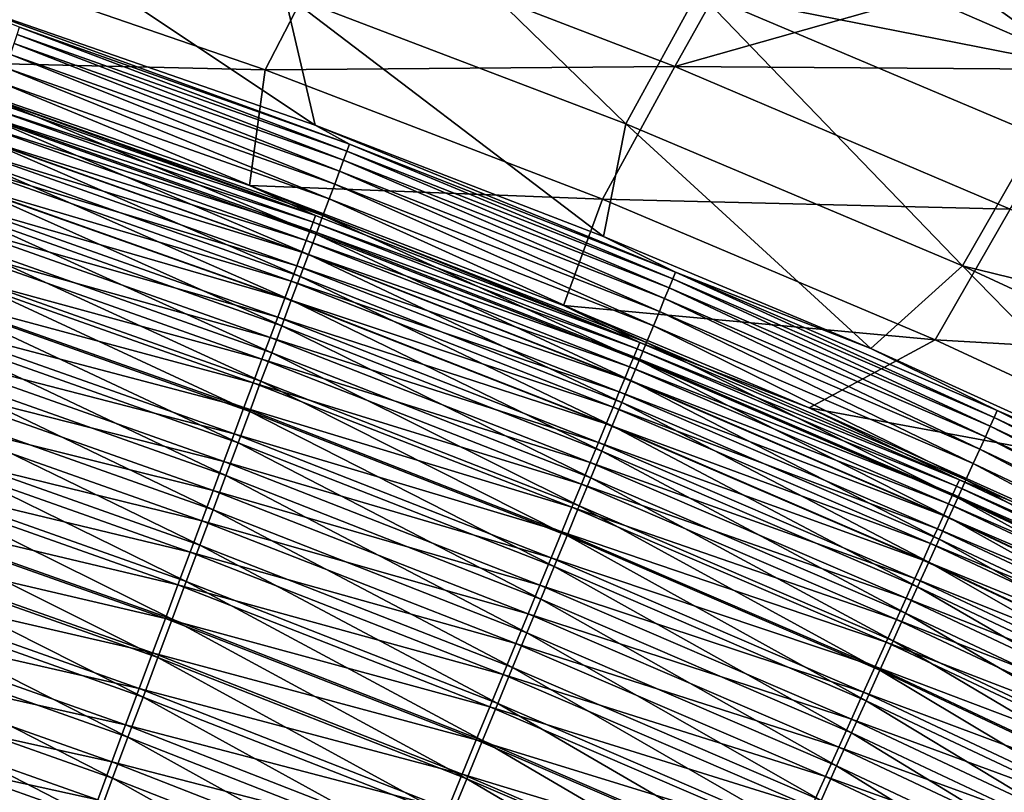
# Model space of a CAD drawing. Header units: metres. Extents: x -1 to 1402, y -1402 to 1.
# Tile 383 of 436: x 1014 to 1051, y -167 to -137. Entities that reach past the tile are written whole.
import ezdxf

# ---------------------------------------------------------------- set-up
doc = ezdxf.new("R2010")
doc.units = ezdxf.units.M

msp = doc.modelspace()

# ---------------------------------------------------------------- linework, layer by layer
at = {"layer": 'None0'}
for points in [[(1023.52301, -136.396362, -423.947693), (1026.144165, -131.325607, -367.952698), (1036.425415, -141.324814, -423.942078)], [(1026.144165, -131.325607, -367.952698), (1039.155884, -136.323639, -367.944916), (1036.425415, -141.324814, -423.942078)], [(1042.14502, -130.980194, -311.948029), (1053.501953, -139.165115, -339.937683), (1039.155884, -136.323639, -367.944916)], [(1053.501953, -139.165115, -339.937683), (1042.14502, -130.980194, -311.948029), (1048.645752, -133.675934, -311.943634)], [(1010.112, -136.317764, -469.019867), (1010.449646, -131.900223, -423.953583), (1024.676758, -141.37825, -468.996429)], [(1010.449646, -131.900223, -423.953583), (1023.52301, -136.396362, -423.947693), (1024.676758, -141.37825, -468.996429)], [(1038.265991, -139.163971, -367.616425), (1041.255981, -133.816742, -311.589539), (1025.406982, -134.214096, -367.624512)], [(1047.683716, -136.488144, -311.584625), (1041.255981, -133.816742, -311.589539), (1038.265991, -139.163971, -367.616425)], [(1055.097534, -136.481873, -311.939362), (1053.501953, -139.165115, -339.937683), (1048.645752, -133.675934, -311.943634)], [(1009.875305, -134.840546, -423.667816), (1022.787659, -139.290298, -423.663025), (1025.406982, -134.214096, -367.624512)], [(1022.787659, -139.290298, -423.663025), (1038.265991, -139.163971, -367.616425), (1025.406982, -134.214096, -367.624512)], [(1009.875305, -134.840546, -423.667816), (1008.580505, -138.960403, -468.741119), (1022.787659, -139.290298, -423.663025)], [(1010.112, -136.317764, -469.019867), (1025.979614, -142.09877, -470.720398), (1013.510193, -137.678253, -470.73996)], [(1010.112, -136.317764, -469.019867), (1024.676758, -141.37825, -468.996429), (1025.979614, -142.09877, -470.720398)], [(1024.676758, -141.37825, -468.996429), (1023.52301, -136.396362, -423.947693), (1035.572632, -145.579498, -468.978241)], [(1023.52301, -136.396362, -423.947693), (1036.425415, -141.324814, -423.942078), (1035.572632, -145.579498, -468.978241)], [(1036.425415, -141.324814, -423.942078), (1039.155884, -136.323639, -367.944916), (1049.13916, -146.686447, -423.936798)], [(1054.064819, -139.269669, -311.579834), (1047.683716, -136.488144, -311.584625), (1038.265991, -139.163971, -367.616425)], [(1039.155884, -136.323639, -367.944916), (1051.980103, -141.758209, -367.937592), (1049.13916, -146.686447, -423.936798)], [(1039.155884, -136.323639, -367.944916), (1053.501953, -139.165115, -339.937683), (1051.980103, -141.758209, -367.937592)], [(1055.739746, -136.49202, -283.576111), (1047.683716, -136.488144, -311.584625), (1054.064819, -139.269669, -311.579834)], [(1025.753418, -142.703888, -474.165619), (1013.303467, -138.291779, -474.183533), (1013.419556, -137.947189, -472.467743)], [(1013.419556, -137.947189, -472.467743), (1013.510193, -137.678253, -470.73996), (1025.880493, -142.363907, -472.448975)], [(1025.880493, -142.363907, -472.448975), (1025.753418, -142.703888, -474.165619), (1013.419556, -137.947189, -472.467743)], [(1013.510193, -137.678253, -470.73996), (1025.979614, -142.09877, -470.720398), (1025.880493, -142.363907, -472.448975)], [(1013.162231, -138.710999, -475.883057), (1013.303467, -138.291779, -474.183533), (1025.598755, -143.117706, -475.865997)], [(1013.303467, -138.291779, -474.183533), (1025.753418, -142.703888, -474.165619), (1025.598755, -143.117706, -475.865997)], [(1025.41687, -143.604324, -477.545868), (1012.996216, -139.203812, -477.562012), (1013.162231, -138.710999, -475.883057)], [(1025.598755, -143.117706, -475.865997), (1025.41687, -143.604324, -477.545868), (1013.162231, -138.710999, -475.883057)], [(1022.19519, -143.649826, -468.720825), (1008.580505, -138.960403, -468.741119), (1024.695313, -144.790726, -470.306152)], [(1024.695313, -144.790726, -470.306152), (1008.580505, -138.960403, -468.741119), (1012.299377, -140.405319, -470.324188)], [(1008.580505, -138.960403, -468.741119), (1022.19519, -143.649826, -468.720825), (1022.787659, -139.290298, -423.663025)], [(1012.805664, -139.769211, -479.216156), (1012.996216, -139.203812, -477.562012), (1025.20813, -144.162766, -479.200897)], [(1012.996216, -139.203812, -477.562012), (1025.41687, -143.604324, -477.545868), (1025.20813, -144.162766, -479.200897)], [(1022.787659, -139.290298, -423.663025), (1022.19519, -143.649826, -468.720825), (1035.537354, -144.170822, -423.658508)], [(1022.787659, -139.290298, -423.663025), (1035.537354, -144.170822, -423.658508), (1038.265991, -139.163971, -367.616425)], [(1035.537354, -144.170822, -423.658508), (1050.946411, -144.549683, -367.608765), (1038.265991, -139.163971, -367.616425)], [(1038.265991, -139.163971, -367.616425), (1050.946411, -144.549683, -367.608765), (1054.064819, -139.269669, -311.579834)], [(1012.805664, -139.769211, -479.216156), (1024.973022, -144.792007, -480.826782), (1012.591064, -140.406174, -480.841125)], [(1012.805664, -139.769211, -479.216156), (1025.20813, -144.162766, -479.200897), (1024.973022, -144.792007, -480.826782)], [(1012.216064, -140.653076, -471.915619), (1024.695313, -144.790726, -470.306152), (1012.299377, -140.405319, -470.324188)], [(1024.71167, -145.491028, -482.41925), (1012.352661, -141.113678, -482.432648), (1012.591064, -140.406174, -480.841125)], [(1012.591064, -140.406174, -480.841125), (1024.973022, -144.792007, -480.826782), (1024.71167, -145.491028, -482.41925)], [(1011.979492, -141.356735, -475.061371), (1024.487305, -145.348206, -473.479492), (1012.109314, -140.970535, -473.496002)], [(1012.109314, -140.970535, -473.496002), (1024.604126, -145.034988, -471.898315), (1012.216064, -140.653076, -471.915619)], [(1012.109314, -140.970535, -473.496002), (1024.487305, -145.348206, -473.479492), (1024.604126, -145.034988, -471.898315)], [(1012.216064, -140.653076, -471.915619), (1024.604126, -145.034988, -471.898315), (1024.695313, -144.790726, -470.306152)], [(1024.345093, -145.729446, -475.045685), (1011.979492, -141.356735, -475.061371), (1011.826843, -141.81076, -476.607849)], [(1024.487305, -145.348206, -473.479492), (1011.979492, -141.356735, -475.061371), (1024.345093, -145.729446, -475.045685)], [(1012.352661, -141.113678, -482.432648), (1024.424805, -146.258636, -483.974213), (1012.090942, -141.890503, -483.986725)], [(1024.424805, -146.258636, -483.974213), (1012.352661, -141.113678, -482.432648), (1024.71167, -145.491028, -482.41925)], [(1024.676758, -141.37825, -468.996429), (1038.300537, -146.925262, -470.700531), (1025.979614, -142.09877, -470.720398)], [(1024.676758, -141.37825, -468.996429), (1035.572632, -145.579498, -468.978241), (1038.300537, -146.925262, -470.700531)], [(1035.572632, -145.579498, -468.978241), (1036.425415, -141.324814, -423.942078), (1045.683716, -149.813354, -468.96109)], [(1036.425415, -141.324814, -423.942078), (1049.13916, -146.686447, -423.936798), (1045.683716, -149.813354, -468.96109)], [(1049.13916, -146.686447, -423.936798), (1051.980103, -141.758209, -367.937592), (1063.087769, -150.098999, -395.930298)], [(1011.651733, -142.331665, -478.131409), (1024.177856, -146.177765, -476.592957), (1011.826843, -141.81076, -476.607849)], [(1012.090942, -141.890503, -483.986725), (1024.112915, -147.092865, -485.488617), (1011.806458, -142.73465, -485.500214)], [(1011.826843, -141.81076, -476.607849), (1024.177856, -146.177765, -476.592957), (1024.345093, -145.729446, -475.045685)], [(1012.090942, -141.890503, -483.986725), (1024.424805, -146.258636, -483.974213), (1024.112915, -147.092865, -485.488617)], [(1025.979614, -142.09877, -470.720398), (1038.192993, -147.186249, -472.429932), (1025.880493, -142.363907, -472.448975)], [(1025.979614, -142.09877, -470.720398), (1038.300537, -146.925262, -470.700531), (1038.192993, -147.186249, -472.429932)], [(1023.985962, -146.692261, -478.117371), (1011.651733, -142.331665, -478.131409), (1011.454407, -142.918472, -479.628143)], [(1024.177856, -146.177765, -476.592957), (1011.651733, -142.331665, -478.131409), (1023.985962, -146.692261, -478.117371)], [(1025.753418, -142.703888, -474.165619), (1025.880493, -142.363907, -472.448975), (1038.054932, -147.521179, -474.14743)], [(1025.880493, -142.363907, -472.448975), (1038.192993, -147.186249, -472.429932), (1038.054932, -147.521179, -474.14743)], [(1011.806458, -142.73465, -485.500214), (1023.777039, -147.991562, -486.959656), (1011.500061, -143.643951, -486.970367)], [(1011.806458, -142.73465, -485.500214), (1024.112915, -147.092865, -485.488617), (1023.777039, -147.991562, -486.959656)], [(1025.598755, -143.117706, -475.865997), (1025.753418, -142.703888, -474.165619), (1037.886841, -147.929047, -475.848694)], [(1025.753418, -142.703888, -474.165619), (1038.054932, -147.521179, -474.14743), (1037.886841, -147.929047, -475.848694)], [(1023.769653, -147.271973, -479.61496), (1011.454407, -142.918472, -479.628143), (1011.235291, -143.570282, -481.094086)], [(1023.985962, -146.692261, -478.117371), (1011.454407, -142.918472, -479.628143), (1023.769653, -147.271973, -479.61496)], [(1037.689087, -148.408859, -477.529449), (1025.41687, -143.604324, -477.545868), (1025.598755, -143.117706, -475.865997)], [(1037.886841, -147.929047, -475.848694), (1037.689087, -148.408859, -477.529449), (1025.598755, -143.117706, -475.865997)], [(1023.529419, -147.91597, -481.081726), (1011.235291, -143.570282, -481.094086), (1010.994629, -144.28595, -482.525482)], [(1023.769653, -147.271973, -479.61496), (1011.235291, -143.570282, -481.094086), (1023.529419, -147.91597, -481.081726)], [(1025.20813, -144.162766, -479.200897), (1025.41687, -143.604324, -477.545868), (1037.462036, -148.95961, -479.185394)], [(1037.462036, -148.95961, -479.185394), (1025.41687, -143.604324, -477.545868), (1037.689087, -148.408859, -477.529449)], [(1023.417786, -148.95256, -488.38446), (1011.172485, -144.616226, -488.394287), (1011.500061, -143.643951, -486.970367)], [(1011.500061, -143.643951, -486.970367), (1023.777039, -147.991562, -486.959656), (1023.417786, -148.95256, -488.38446)], [(1036.943237, -149.579849, -470.287872), (1034.065186, -148.193085, -468.702515), (1022.19519, -143.649826, -468.720825)], [(1036.943237, -149.579849, -470.287872), (1022.19519, -143.649826, -468.720825), (1024.695313, -144.790726, -470.306152)], [(1022.19519, -143.649826, -468.720825), (1034.065186, -148.193085, -468.702515), (1035.537354, -144.170822, -423.658508)], [(1023.265564, -148.623169, -482.513977), (1010.994629, -144.28595, -482.525482), (1010.733154, -145.06366, -483.919525)], [(1023.529419, -147.91597, -481.081726), (1010.994629, -144.28595, -482.525482), (1023.265564, -148.623169, -482.513977)], [(1025.20813, -144.162766, -479.200897), (1037.206177, -149.580307, -480.812195), (1024.973022, -144.792007, -480.826782)], [(1025.20813, -144.162766, -479.200897), (1037.462036, -148.95961, -479.185394), (1037.206177, -149.580307, -480.812195)], [(1035.537354, -144.170822, -423.658508), (1034.065186, -148.193085, -468.702515), (1048.106934, -149.483658, -423.654297)], [(1048.106934, -149.483658, -423.654297), (1050.946411, -144.549683, -367.608765), (1035.537354, -144.170822, -423.658508)], [(1023.036133, -149.973694, -489.760223), (1010.824341, -145.649292, -489.769165), (1011.172485, -144.616226, -488.394287)], [(1023.036133, -149.973694, -489.760223), (1011.172485, -144.616226, -488.394287), (1023.417786, -148.95256, -488.38446)], [(1048.106934, -149.483658, -423.654297), (1063.430664, -150.372147, -367.601624), (1050.946411, -144.549683, -367.608765)], [(1010.451477, -145.901382, -485.273621), (1022.978821, -149.391754, -483.908875), (1010.733154, -145.06366, -483.919525)], [(1010.733154, -145.06366, -483.919525), (1022.978821, -149.391754, -483.908875), (1023.265564, -148.623169, -482.513977)], [(1024.487305, -145.348206, -473.479492), (1036.84436, -149.820313, -471.880798), (1024.604126, -145.034988, -471.898315)], [(1024.604126, -145.034988, -471.898315), (1036.943237, -149.579849, -470.287872), (1024.695313, -144.790726, -470.306152)], [(1024.604126, -145.034988, -471.898315), (1036.84436, -149.820313, -471.880798), (1036.943237, -149.579849, -470.287872)], [(1024.973022, -144.792007, -480.826782), (1036.921875, -150.269943, -482.405579), (1024.71167, -145.491028, -482.41925)], [(1024.973022, -144.792007, -480.826782), (1037.206177, -149.580307, -480.812195), (1036.921875, -150.269943, -482.405579)], [(1036.717407, -150.128876, -473.462738), (1024.487305, -145.348206, -473.479492), (1024.345093, -145.729446, -475.045685)], [(1036.84436, -149.820313, -471.880798), (1024.487305, -145.348206, -473.479492), (1036.717407, -150.128876, -473.462738)], [(1010.456482, -146.740952, -491.092224), (1010.824341, -145.649292, -489.769165), (1022.632751, -151.052811, -491.084106)], [(1010.824341, -145.649292, -489.769165), (1023.036133, -149.973694, -489.760223), (1022.632751, -151.052811, -491.084106)], [(1024.177856, -146.177765, -476.592957), (1036.562744, -150.504639, -475.029755), (1024.345093, -145.729446, -475.045685)], [(1024.345093, -145.729446, -475.045685), (1036.562744, -150.504639, -475.029755), (1036.717407, -150.128876, -473.462738)], [(1036.609741, -151.027359, -483.961456), (1024.424805, -146.258636, -483.974213), (1024.71167, -145.491028, -482.41925)], [(1024.71167, -145.491028, -482.41925), (1036.921875, -150.269943, -482.405579), (1036.609741, -151.027359, -483.961456)], [(1035.572632, -145.579498, -468.978241), (1045.683716, -149.813354, -468.96109), (1038.300537, -146.925262, -470.700531)], [(1010.15033, -146.797119, -486.585175), (1022.669922, -150.219711, -485.263794), (1010.451477, -145.901382, -485.273621)], [(1010.451477, -145.901382, -485.273621), (1022.669922, -150.219711, -485.263794), (1022.978821, -149.391754, -483.908875)], [(1036.380859, -150.946686, -476.57785), (1024.177856, -146.177765, -476.592957), (1023.985962, -146.692261, -478.117371)], [(1036.562744, -150.504639, -475.029755), (1024.177856, -146.177765, -476.592957), (1036.380859, -150.946686, -476.57785)], [(1024.424805, -146.258636, -483.974213), (1036.270386, -151.850586, -485.476776), (1024.112915, -147.092865, -485.488617)], [(1036.270386, -151.850586, -485.476776), (1024.424805, -146.258636, -483.974213), (1036.609741, -151.027359, -483.961456)], [(1009.830322, -147.748871, -487.851563), (1022.3396, -151.105072, -486.576141), (1010.15033, -146.797119, -486.585175)], [(1010.456482, -146.740952, -491.092224), (1022.208496, -152.187759, -492.353271), (1010.069641, -147.889023, -492.360596)], [(1010.15033, -146.797119, -486.585175), (1022.3396, -151.105072, -486.576141), (1022.669922, -150.219711, -485.263794)], [(1010.456482, -146.740952, -491.092224), (1022.632751, -151.052811, -491.084106), (1022.208496, -152.187759, -492.353271)], [(1036.171997, -151.454102, -478.103088), (1023.985962, -146.692261, -478.117371), (1023.769653, -147.271973, -479.61496)], [(1036.380859, -150.946686, -476.57785), (1023.985962, -146.692261, -478.117371), (1036.171997, -151.454102, -478.103088)], [(1038.300537, -146.925262, -470.700531), (1050.3396, -152.416794, -472.410889), (1038.192993, -147.186249, -472.429932)], [(1038.300537, -146.925262, -470.700531), (1045.683716, -149.813354, -468.96109), (1050.455566, -152.160278, -470.680695)], [(1050.455566, -152.160278, -470.680695), (1050.3396, -152.416794, -472.410889), (1038.300537, -146.925262, -470.700531)], [(1045.683716, -149.813354, -468.96109), (1049.13916, -146.686447, -423.936798), (1057.412354, -155.150787, -468.94104)], [(1049.13916, -146.686447, -423.936798), (1061.646118, -152.482086, -423.931824), (1057.412354, -155.150787, -468.94104)], [(1061.646118, -152.482086, -423.931824), (1049.13916, -146.686447, -423.936798), (1063.087769, -150.098999, -395.930298)], [(1035.936768, -152.025955, -479.601532), (1023.769653, -147.271973, -479.61496), (1023.529419, -147.91597, -481.081726)], [(1036.171997, -151.454102, -478.103088), (1023.769653, -147.271973, -479.61496), (1035.936768, -152.025955, -479.601532)], [(1024.112915, -147.092865, -485.488617), (1035.904785, -152.737503, -486.94873), (1023.777039, -147.991562, -486.959656)], [(1024.112915, -147.092865, -485.488617), (1036.270386, -151.850586, -485.476776), (1035.904785, -152.737503, -486.94873)], [(1038.192993, -147.186249, -472.429932), (1050.190552, -152.746231, -474.129211), (1038.054932, -147.521179, -474.14743)], [(1038.192993, -147.186249, -472.429932), (1050.3396, -152.416794, -472.410889), (1050.190552, -152.746231, -474.129211)], [(1037.886841, -147.929047, -475.848694), (1038.054932, -147.521179, -474.14743), (1050.008911, -153.147614, -475.831329)], [(1038.054932, -147.521179, -474.14743), (1050.190552, -152.746231, -474.129211), (1050.008911, -153.147614, -475.831329)], [(1009.492126, -148.754593, -489.07016), (1021.988647, -152.045853, -487.843323), (1009.830322, -147.748871, -487.851563)], [(1021.764221, -153.376373, -493.564941), (1009.66449, -149.091339, -493.571442), (1010.069641, -147.889023, -492.360596)], [(1009.830322, -147.748871, -487.851563), (1021.988647, -152.045853, -487.843323), (1022.3396, -151.105072, -486.576141)], [(1010.069641, -147.889023, -492.360596), (1022.208496, -152.187759, -492.353271), (1021.764221, -153.376373, -493.564941)], [(1035.675293, -152.661331, -481.069153), (1023.529419, -147.91597, -481.081726), (1023.265564, -148.623169, -482.513977)], [(1023.777039, -147.991562, -486.959656), (1035.513794, -153.685989, -488.37442), (1023.417786, -148.95256, -488.38446)], [(1035.936768, -152.025955, -479.601532), (1023.529419, -147.91597, -481.081726), (1035.675293, -152.661331, -481.069153)], [(1023.777039, -147.991562, -486.959656), (1035.904785, -152.737503, -486.94873), (1035.513794, -153.685989, -488.37442)], [(1049.795288, -153.619949, -477.51297), (1037.689087, -148.408859, -477.529449), (1037.886841, -147.929047, -475.848694)], [(1050.008911, -153.147614, -475.831329), (1049.795288, -153.619949, -477.51297), (1037.886841, -147.929047, -475.848694)], [(1043.348267, -152.057114, -468.687897), (1034.065186, -148.193085, -468.702515), (1036.943237, -149.579849, -470.287872)], [(1034.065186, -148.193085, -468.702515), (1043.348267, -152.057114, -468.687897), (1048.106934, -149.483658, -423.654297)], [(1049.549927, -154.162277, -479.1698), (1037.462036, -148.95961, -479.185394), (1037.689087, -148.408859, -477.529449)], [(1037.689087, -148.408859, -477.529449), (1049.795288, -153.619949, -477.51297), (1049.549927, -154.162277, -479.1698)], [(1009.136475, -149.812302, -490.238434), (1021.617737, -153.040054, -489.062714), (1009.492126, -148.754593, -489.07016)], [(1009.492126, -148.754593, -489.07016), (1021.617737, -153.040054, -489.062714), (1021.988647, -152.045853, -487.843323)], [(1022.978821, -149.391754, -483.908875), (1035.388062, -153.359146, -482.502258), (1023.265564, -148.623169, -482.513977)], [(1023.265564, -148.623169, -482.513977), (1035.388062, -153.359146, -482.502258), (1035.675293, -152.661331, -481.069153)], [(1009.66449, -149.091339, -493.571442), (1021.30072, -154.616379, -494.71637), (1009.241882, -150.345596, -494.722107)], [(1021.30072, -154.616379, -494.71637), (1009.66449, -149.091339, -493.571442), (1021.764221, -153.376373, -493.564941)], [(1035.098389, -154.693893, -489.751038), (1023.036133, -149.973694, -489.760223), (1023.417786, -148.95256, -488.38446)], [(1023.417786, -148.95256, -488.38446), (1035.513794, -153.685989, -488.37442), (1035.098389, -154.693893, -489.751038)], [(1037.462036, -148.95961, -479.185394), (1049.273438, -154.77359, -480.797516), (1037.206177, -149.580307, -480.812195)], [(1049.273438, -154.77359, -480.797516), (1037.462036, -148.95961, -479.185394), (1049.549927, -154.162277, -479.1698)], [(1022.669922, -150.219711, -485.263794), (1035.075928, -154.117599, -483.89798), (1022.978821, -149.391754, -483.908875)], [(1022.978821, -149.391754, -483.908875), (1035.075928, -154.117599, -483.89798), (1035.388062, -153.359146, -482.502258)], [(1048.106934, -149.483658, -423.654297), (1043.348267, -152.057114, -468.687897), (1060.478882, -155.229553, -423.650421)], [(1048.106934, -149.483658, -423.654297), (1060.478882, -155.229553, -423.650421), (1063.430664, -150.372147, -367.601624)], [(1008.764038, -150.919983, -491.353699), (1021.2276, -154.085678, -490.23172), (1009.136475, -149.812302, -490.238434)], [(1009.136475, -149.812302, -490.238434), (1021.2276, -154.085678, -490.23172), (1021.617737, -153.040054, -489.062714)], [(1048.919189, -155.011597, -471.86322), (1036.84436, -149.820313, -471.880798), (1036.717407, -150.128876, -473.462738)], [(1036.84436, -149.820313, -471.880798), (1049.025879, -154.775284, -470.269562), (1036.943237, -149.579849, -470.287872)], [(1049.025879, -154.775284, -470.269562), (1036.84436, -149.820313, -471.880798), (1048.919189, -155.011597, -471.86322)], [(1037.206177, -149.580307, -480.812195), (1048.966187, -155.452927, -482.391785), (1036.921875, -150.269943, -482.405579)], [(1049.025879, -154.775284, -470.269562), (1043.348267, -152.057114, -468.687897), (1036.943237, -149.579849, -470.287872)], [(1037.206177, -149.580307, -480.812195), (1049.273438, -154.77359, -480.797516), (1048.966187, -155.452927, -482.391785)], [(1045.683716, -149.813354, -468.96109), (1057.412354, -155.150787, -468.94104), (1050.455566, -152.160278, -470.680695)], [(1022.3396, -151.105072, -486.576141), (1034.739746, -154.934723, -485.253754), (1022.669922, -150.219711, -485.263794)], [(1022.632751, -151.052811, -491.084106), (1023.036133, -149.973694, -489.760223), (1034.659302, -155.759079, -491.075775)], [(1022.669922, -150.219711, -485.263794), (1034.739746, -154.934723, -485.253754), (1035.075928, -154.117599, -483.89798)], [(1034.659302, -155.759079, -491.075775), (1023.036133, -149.973694, -489.760223), (1035.098389, -154.693893, -489.751038)], [(1036.562744, -150.504639, -475.029755), (1048.782104, -155.315109, -473.445923), (1036.717407, -150.128876, -473.462738)], [(1036.921875, -150.269943, -482.405579), (1048.62854, -156.199112, -483.948608), (1036.609741, -151.027359, -483.961456)], [(1036.717407, -150.128876, -473.462738), (1048.782104, -155.315109, -473.445923), (1048.919189, -155.011597, -471.86322)], [(1036.921875, -150.269943, -482.405579), (1048.966187, -155.452927, -482.391785), (1048.62854, -156.199112, -483.948608)], [(1020.81897, -155.905045, -495.805389), (1008.802673, -151.649033, -495.810425), (1009.241882, -150.345596, -494.722107)], [(1009.241882, -150.345596, -494.722107), (1021.30072, -154.616379, -494.71637), (1020.81897, -155.905045, -495.805389)], [(1048.61499, -155.684906, -475.013733), (1036.562744, -150.504639, -475.029755), (1036.380859, -150.946686, -476.57785)], [(1048.61499, -155.684906, -475.013733), (1048.782104, -155.315109, -473.445923), (1036.562744, -150.504639, -475.029755)], [(1008.375488, -152.075516, -492.413544), (1020.819031, -155.18074, -491.347748), (1008.764038, -150.919983, -491.353699)], [(1008.764038, -150.919983, -491.353699), (1020.819031, -155.18074, -491.347748), (1021.2276, -154.085678, -490.23172)], [(1022.632751, -151.052811, -491.084106), (1034.197388, -156.879425, -492.345795), (1022.208496, -152.187759, -492.353271)], [(1022.632751, -151.052811, -491.084106), (1034.659302, -155.759079, -491.075775), (1034.197388, -156.879425, -492.345795)], [(1048.418457, -156.120087, -476.562653), (1036.380859, -150.946686, -476.57785), (1036.171997, -151.454102, -478.103088)], [(1048.261719, -157.010239, -485.464844), (1036.270386, -151.850586, -485.476776), (1036.609741, -151.027359, -483.961456)], [(1048.61499, -155.684906, -475.013733), (1036.380859, -150.946686, -476.57785), (1048.418457, -156.120087, -476.562653)], [(1036.609741, -151.027359, -483.961456), (1048.62854, -156.199112, -483.948608), (1048.261719, -157.010239, -485.464844)], [(1021.988647, -152.045853, -487.843323), (1034.380127, -155.808563, -486.566925), (1022.3396, -151.105072, -486.576141)], [(1022.3396, -151.105072, -486.576141), (1034.380127, -155.808563, -486.566925), (1034.739746, -154.934723, -485.253754)], [(1020.32019, -157.239548, -496.829987), (1008.347839, -152.998795, -496.834351), (1008.802673, -151.649033, -495.810425)], [(1020.32019, -157.239548, -496.829987), (1008.802673, -151.649033, -495.810425), (1020.81897, -155.905045, -495.805389)], [(1048.192749, -156.61972, -478.088745), (1036.171997, -151.454102, -478.103088), (1035.936768, -152.025955, -479.601532)], [(1048.418457, -156.120087, -476.562653), (1036.171997, -151.454102, -478.103088), (1048.192749, -156.61972, -478.088745)], [(1007.971741, -153.276352, -493.415955), (1020.392822, -156.323166, -492.408295), (1008.375488, -152.075516, -492.413544)], [(1008.375488, -152.075516, -492.413544), (1020.392822, -156.323166, -492.408295), (1020.819031, -155.18074, -491.347748)], [(1021.617737, -153.040054, -489.062714), (1033.997925, -156.737167, -487.8349), (1021.988647, -152.045853, -487.843323)], [(1021.988647, -152.045853, -487.843323), (1033.997925, -156.737167, -487.8349), (1034.380127, -155.808563, -486.566925)], [(1047.938354, -157.182953, -479.587982), (1035.936768, -152.025955, -479.601532), (1035.675293, -152.661331, -481.069153)], [(1036.270386, -151.850586, -485.476776), (1047.866333, -157.884186, -486.937653), (1035.904785, -152.737503, -486.94873)], [(1048.192749, -156.61972, -478.088745), (1035.936768, -152.025955, -479.601532), (1047.938354, -157.182953, -479.587982)], [(1047.866333, -157.884186, -486.937653), (1036.270386, -151.850586, -485.476776), (1048.261719, -157.010239, -485.464844)], [(1053.553223, -156.635925, -468.671722), (1043.348267, -152.057114, -468.687897), (1049.025879, -154.775284, -470.269562)], [(1043.348267, -152.057114, -468.687897), (1053.553223, -156.635925, -468.671722), (1060.478882, -155.229553, -423.650421)], [(1062.302612, -158.058136, -472.392059), (1050.3396, -152.416794, -472.410889), (1050.455566, -152.160278, -470.680695)], [(1050.455566, -152.160278, -470.680695), (1057.412354, -155.150787, -468.94104), (1062.427002, -157.806458, -470.661072)], [(1062.427002, -157.806458, -470.661072), (1062.302612, -158.058136, -472.392059), (1050.455566, -152.160278, -470.680695)], [(1022.208496, -152.187759, -492.353271), (1033.713745, -158.052811, -493.558258), (1021.764221, -153.376373, -493.564941)], [(1022.208496, -152.187759, -492.353271), (1034.197388, -156.879425, -492.345795), (1033.713745, -158.052811, -493.558258)], [(1050.3396, -152.416794, -472.410889), (1062.1427, -158.381638, -474.111176), (1050.190552, -152.746231, -474.129211)], [(1062.302612, -158.058136, -472.392059), (1062.1427, -158.381638, -474.111176), (1050.3396, -152.416794, -472.410889)], [(1035.388062, -153.359146, -482.502258), (1047.65564, -157.808823, -481.056458), (1035.675293, -152.661331, -481.069153)], [(1035.904785, -152.737503, -486.94873), (1047.443481, -158.818863, -488.364258), (1035.513794, -153.685989, -488.37442)], [(1035.675293, -152.661331, -481.069153), (1047.65564, -157.808823, -481.056458), (1047.938354, -157.182953, -479.587982)], [(1035.904785, -152.737503, -486.94873), (1047.866333, -157.884186, -486.937653), (1047.443481, -158.818863, -488.364258)], [(1050.190552, -152.746231, -474.129211), (1061.947754, -158.77597, -475.814117), (1050.008911, -153.147614, -475.831329)], [(1050.190552, -152.746231, -474.129211), (1062.1427, -158.381638, -474.111176), (1061.947754, -158.77597, -475.814117)], [(1007.55365, -154.519867, -494.359039), (1019.94989, -157.510422, -493.411346), (1007.971741, -153.276352, -493.415955)], [(1019.805237, -158.617035, -497.788147), (1007.878357, -154.391998, -497.79184), (1008.347839, -152.998795, -496.834351)], [(1007.971741, -153.276352, -493.415955), (1019.94989, -157.510422, -493.411346), (1020.392822, -156.323166, -492.408295)], [(1019.805237, -158.617035, -497.788147), (1008.347839, -152.998795, -496.834351), (1020.32019, -157.239548, -496.829987)], [(1021.2276, -154.085678, -490.23172), (1033.594116, -157.718536, -489.055084), (1021.617737, -153.040054, -489.062714)], [(1021.617737, -153.040054, -489.062714), (1033.594116, -157.718536, -489.055084), (1033.997925, -156.737167, -487.8349)], [(1049.795288, -153.619949, -477.51297), (1050.008911, -153.147614, -475.831329), (1061.71814, -159.240189, -477.496582)], [(1050.008911, -153.147614, -475.831329), (1061.947754, -158.77597, -475.814117), (1061.71814, -159.240189, -477.496582)], [(1033.209106, -159.276962, -494.710449), (1021.30072, -154.616379, -494.71637), (1021.764221, -153.376373, -493.564941)], [(1021.764221, -153.376373, -493.564941), (1033.713745, -158.052811, -493.558258), (1033.209106, -159.276962, -494.710449)], [(1035.075928, -154.117599, -483.89798), (1047.345093, -158.496307, -482.490387), (1035.388062, -153.359146, -482.502258)], [(1035.388062, -153.359146, -482.502258), (1047.345093, -158.496307, -482.490387), (1047.65564, -157.808823, -481.056458)], [(1049.795288, -153.619949, -477.51297), (1061.45459, -159.773315, -479.154297), (1049.549927, -154.162277, -479.1698)], [(1061.45459, -159.773315, -479.154297), (1049.795288, -153.619949, -477.51297), (1061.71814, -159.240189, -477.496582)], [(1035.513794, -153.685989, -488.37442), (1046.994141, -159.812149, -489.74176), (1035.098389, -154.693893, -489.751038)], [(1035.513794, -153.685989, -488.37442), (1047.443481, -158.818863, -488.364258), (1046.994141, -159.812149, -489.74176)], [(1007.878357, -154.391998, -497.79184), (1019.27533, -160.034683, -498.677795), (1007.395203, -155.82579, -498.680878)], [(1019.27533, -160.034683, -498.677795), (1007.878357, -154.391998, -497.79184), (1019.805237, -158.617035, -497.788147)], [(1020.819031, -155.18074, -491.347748), (1033.169312, -158.750732, -490.224854), (1021.2276, -154.085678, -490.23172)], [(1021.2276, -154.085678, -490.23172), (1033.169312, -158.750732, -490.224854), (1033.594116, -157.718536, -489.055084)], [(1034.739746, -154.934723, -485.253754), (1047.007568, -159.243607, -483.886963), (1035.075928, -154.117599, -483.89798)], [(1035.075928, -154.117599, -483.89798), (1047.007568, -159.243607, -483.886963), (1047.345093, -158.496307, -482.490387)], [(1061.157349, -160.37439, -480.782867), (1049.273438, -154.77359, -480.797516), (1049.549927, -154.162277, -479.1698)], [(1049.549927, -154.162277, -479.1698), (1061.45459, -159.773315, -479.154297), (1061.157349, -160.37439, -480.782867)], [(1007.12207, -155.803406, -495.240967), (1019.491211, -158.739883, -494.355072), (1007.55365, -154.519867, -494.359039)], [(1007.55365, -154.519867, -494.359039), (1019.491211, -158.739883, -494.355072), (1019.94989, -157.510422, -493.411346)], [(1021.30072, -154.616379, -494.71637), (1032.684692, -160.549194, -495.800201), (1020.81897, -155.905045, -495.805389)], [(1032.684692, -160.549194, -495.800201), (1021.30072, -154.616379, -494.71637), (1033.209106, -159.276962, -494.710449)], [(1046.519287, -160.861969, -491.067352), (1034.659302, -155.759079, -491.075775), (1035.098389, -154.693893, -489.751038)], [(1035.098389, -154.693893, -489.751038), (1046.994141, -159.812149, -489.74176), (1046.519287, -160.861969, -491.067352)], [(1060.925659, -160.379593, -470.251495), (1049.025879, -154.775284, -470.269562), (1048.919189, -155.011597, -471.86322)], [(1049.273438, -154.77359, -480.797516), (1060.827026, -161.04245, -482.378052), (1048.966187, -155.452927, -482.391785)], [(1060.925659, -160.379593, -470.251495), (1053.553223, -156.635925, -468.671722), (1049.025879, -154.775284, -470.269562)], [(1060.827026, -161.04245, -482.378052), (1049.273438, -154.77359, -480.797516), (1061.157349, -160.37439, -480.782867)], [(1034.380127, -155.808563, -486.566925), (1046.643921, -160.048782, -485.243561), (1034.739746, -154.934723, -485.253754)], [(1034.739746, -154.934723, -485.253754), (1046.643921, -160.048782, -485.243561), (1047.007568, -159.243607, -483.886963)], [(1048.782104, -155.315109, -473.445923), (1060.811157, -160.611465, -471.845856), (1048.919189, -155.011597, -471.86322)], [(1048.919189, -155.011597, -471.86322), (1060.811157, -160.611465, -471.845856), (1060.925659, -160.379593, -470.251495)], [(1020.392822, -156.323166, -492.408295), (1032.724487, -159.831772, -491.341614), (1020.819031, -155.18074, -491.347748)], [(1020.819031, -155.18074, -491.347748), (1032.724487, -159.831772, -491.341614), (1033.169312, -158.750732, -490.224854)], [(1060.66394, -160.9095, -473.429291), (1048.782104, -155.315109, -473.445923), (1048.61499, -155.684906, -475.013733)], [(1048.966187, -155.452927, -482.391785), (1060.464233, -161.776352, -483.93576), (1048.62854, -156.199112, -483.948608)], [(1048.782104, -155.315109, -473.445923), (1060.66394, -160.9095, -473.429291), (1060.811157, -160.611465, -471.845856)], [(1048.966187, -155.452927, -482.391785), (1060.827026, -161.04245, -482.378052), (1060.464233, -161.776352, -483.93576)], [(1006.677917, -157.124329, -496.059814), (1019.0177, -160.008972, -495.237579), (1007.12207, -155.803406, -495.240967)], [(1007.395203, -155.82579, -498.680878), (1018.731506, -161.489639, -499.496918), (1006.899353, -157.297287, -499.499451)], [(1007.12207, -155.803406, -495.240967), (1019.0177, -160.008972, -495.237579), (1019.491211, -158.739883, -494.355072)], [(1007.395203, -155.82579, -498.680878), (1019.27533, -160.034683, -498.677795), (1018.731506, -161.489639, -499.496918)], [(1033.997925, -156.737167, -487.8349), (1046.254883, -160.909927, -486.557556), (1034.380127, -155.808563, -486.566925)], [(1034.659302, -155.759079, -491.075775), (1046.019775, -161.966202, -492.338165), (1034.197388, -156.879425, -492.345795)], [(1034.380127, -155.808563, -486.566925), (1046.254883, -160.909927, -486.557556), (1046.643921, -160.048782, -485.243561)], [(1046.019775, -161.966202, -492.338165), (1034.659302, -155.759079, -491.075775), (1046.519287, -160.861969, -491.067352)], [(1060.484497, -161.272797, -474.997864), (1048.61499, -155.684906, -475.013733), (1048.418457, -156.120087, -476.562653)], [(1060.484497, -161.272797, -474.997864), (1060.66394, -160.9095, -473.429291), (1048.61499, -155.684906, -475.013733)], [(1032.141602, -161.86673, -496.8255), (1020.32019, -157.239548, -496.829987), (1020.81897, -155.905045, -495.805389)], [(1020.81897, -155.905045, -495.805389), (1032.684692, -160.549194, -495.800201), (1032.141602, -161.86673, -496.8255)], [(1060.273315, -161.700485, -476.547577), (1048.418457, -156.120087, -476.562653), (1048.192749, -156.61972, -478.088745)], [(1048.62854, -156.199112, -483.948608), (1060.069702, -162.574203, -485.452881), (1048.261719, -157.010239, -485.464844)], [(1060.484497, -161.272797, -474.997864), (1048.418457, -156.120087, -476.562653), (1060.273315, -161.700485, -476.547577)], [(1048.62854, -156.199112, -483.948608), (1060.464233, -161.776352, -483.93576), (1060.069702, -162.574203, -485.452881)], [(1019.94989, -157.510422, -493.411346), (1032.260376, -160.959595, -492.402863), (1020.392822, -156.323166, -492.408295)], [(1020.392822, -156.323166, -492.408295), (1032.260376, -160.959595, -492.402863), (1032.724487, -159.831772, -491.341614)], [(1060.030762, -162.191666, -478.074432), (1048.192749, -156.61972, -478.088745), (1047.938354, -157.182953, -479.587982)], [(1060.273315, -161.700485, -476.547577), (1048.192749, -156.61972, -478.088745), (1060.030762, -162.191666, -478.074432)], [(1033.594116, -157.718536, -489.055084), (1045.841553, -161.825073, -487.826355), (1033.997925, -156.737167, -487.8349)], [(1034.197388, -156.879425, -492.345795), (1045.496582, -163.122742, -493.551422), (1033.713745, -158.052811, -493.558258)], [(1033.997925, -156.737167, -487.8349), (1045.841553, -161.825073, -487.826355), (1046.254883, -160.909927, -486.557556)], [(1034.197388, -156.879425, -492.345795), (1046.019775, -161.966202, -492.338165), (1045.496582, -163.122742, -493.551422)], [(1059.644653, -163.433945, -486.926575), (1047.866333, -157.884186, -486.937653), (1048.261719, -157.010239, -485.464844)], [(1048.261719, -157.010239, -485.464844), (1060.069702, -162.574203, -485.452881), (1059.644653, -163.433945, -486.926575)], [(1006.222046, -158.480011, -496.813751), (1018.530457, -161.315048, -496.056976), (1006.677917, -157.124329, -496.059814)], [(1006.899353, -157.297287, -499.499451), (1018.174744, -162.979065, -500.243469), (1006.391785, -158.803619, -500.245514)], [(1006.677917, -157.124329, -496.059814), (1018.530457, -161.315048, -496.056976), (1019.0177, -160.008972, -495.237579)], [(1006.899353, -157.297287, -499.499451), (1018.731506, -161.489639, -499.496918), (1018.174744, -162.979065, -500.243469)], [(1031.580933, -163.22673, -497.784302), (1019.805237, -158.617035, -497.788147), (1020.32019, -157.239548, -496.829987)], [(1031.580933, -163.22673, -497.784302), (1020.32019, -157.239548, -496.829987), (1032.141602, -161.86673, -496.8255)], [(1047.65564, -157.808823, -481.056458), (1059.757324, -162.745453, -479.574493), (1047.938354, -157.182953, -479.587982)], [(1047.938354, -157.182953, -479.587982), (1059.757324, -162.745453, -479.574493), (1060.030762, -162.191666, -478.074432)], [(1019.491211, -158.739883, -494.355072), (1031.777954, -162.131729, -493.406586), (1019.94989, -157.510422, -493.411346)], [(1019.94989, -157.510422, -493.411346), (1031.777954, -162.131729, -493.406586), (1032.260376, -160.959595, -492.402863)], [(1033.169312, -158.750732, -490.224854), (1045.404663, -162.792282, -489.047302), (1033.594116, -157.718536, -489.055084)], [(1033.594116, -157.718536, -489.055084), (1045.404663, -162.792282, -489.047302), (1045.841553, -161.825073, -487.826355)], [(1033.713745, -158.052811, -493.558258), (1044.950684, -164.329391, -494.704407), (1033.209106, -159.276962, -494.710449)], [(1033.713745, -158.052811, -493.558258), (1045.496582, -163.122742, -493.551422), (1044.950684, -164.329391, -494.704407)], [(1047.345093, -158.496307, -482.490387), (1059.453369, -163.360962, -481.043793), (1047.65564, -157.808823, -481.056458)], [(1047.866333, -157.884186, -486.937653), (1059.189941, -164.353485, -488.354034), (1047.443481, -158.818863, -488.364258)], [(1047.65564, -157.808823, -481.056458), (1059.453369, -163.360962, -481.043793), (1059.757324, -162.745453, -479.574493)], [(1059.189941, -164.353485, -488.354034), (1047.866333, -157.884186, -486.937653), (1059.644653, -163.433945, -486.926575)], [(1005.755432, -159.867783, -497.500916), (1018.030334, -162.655502, -496.811432), (1006.222046, -158.480011, -496.813751)], [(1006.222046, -158.480011, -496.813751), (1018.030334, -162.655502, -496.811432), (1018.530457, -161.315048, -496.056976)], [(1047.007568, -159.243607, -483.886963), (1059.119507, -164.037109, -482.478546), (1047.345093, -158.496307, -482.490387)], [(1047.345093, -158.496307, -482.490387), (1059.119507, -164.037109, -482.478546), (1059.453369, -163.360962, -481.043793)], [(1017.606201, -164.500137, -500.915436), (1005.873413, -160.341934, -500.917023), (1006.391785, -158.803619, -500.245514)], [(1006.391785, -158.803619, -500.245514), (1018.174744, -162.979065, -500.243469), (1017.606201, -164.500137, -500.915436)], [(1019.0177, -160.008972, -495.237579), (1031.278442, -163.345581, -494.350952), (1019.491211, -158.739883, -494.355072)], [(1031.004028, -164.626404, -498.674561), (1019.27533, -160.034683, -498.677795), (1019.805237, -158.617035, -497.788147)], [(1019.491211, -158.739883, -494.355072), (1031.278442, -163.345581, -494.350952), (1031.777954, -162.131729, -493.406586)], [(1031.004028, -164.626404, -498.674561), (1019.805237, -158.617035, -497.788147), (1031.580933, -163.22673, -497.784302)], [(1032.724487, -159.831772, -491.341614), (1044.945068, -163.809631, -490.217834), (1033.169312, -158.750732, -490.224854)], [(1033.169312, -158.750732, -490.224854), (1044.945068, -163.809631, -490.217834), (1045.404663, -162.792282, -489.047302)], [(1047.443481, -158.818863, -488.364258), (1058.706787, -165.33075, -489.732391), (1046.994141, -159.812149, -489.74176)], [(1047.443481, -158.818863, -488.364258), (1059.189941, -164.353485, -488.354034), (1058.706787, -165.33075, -489.732391)], [(1046.643921, -160.048782, -485.243561), (1058.75647, -164.772186, -483.875946), (1047.007568, -159.243607, -483.886963)], [(1047.007568, -159.243607, -483.886963), (1058.75647, -164.772186, -483.875946), (1059.119507, -164.037109, -482.478546)], [(1044.383423, -165.583466, -495.794891), (1032.684692, -160.549194, -495.800201), (1033.209106, -159.276962, -494.710449)], [(1033.209106, -159.276962, -494.710449), (1044.950684, -164.329391, -494.704407), (1044.383423, -165.583466, -495.794891)], [(1005.278931, -161.285004, -498.119415), (1017.518372, -164.02771, -497.499054), (1005.755432, -159.867783, -497.500916)], [(1005.755432, -159.867783, -497.500916), (1017.518372, -164.02771, -497.499054), (1018.030334, -162.655502, -496.811432)], [(1032.260376, -160.959595, -492.402863), (1044.463745, -164.875183, -491.335327), (1032.724487, -159.831772, -491.341614)], [(1032.724487, -159.831772, -491.341614), (1044.463745, -164.875183, -491.335327), (1044.945068, -163.809631, -490.217834)], [(1046.994141, -159.812149, -489.74176), (1058.196045, -166.363693, -491.058807), (1046.519287, -160.861969, -491.067352)], [(1046.994141, -159.812149, -489.74176), (1058.706787, -165.33075, -489.732391), (1058.196045, -166.363693, -491.058807)], [(1005.873413, -160.341934, -500.917023), (1017.026917, -166.049789, -501.511017), (1005.345337, -161.909149, -501.512207)], [(1017.026917, -166.049789, -501.511017), (1005.873413, -160.341934, -500.917023), (1017.606201, -164.500137, -500.915436)], [(1018.530457, -161.315048, -496.056976), (1030.762817, -164.598557, -495.23407), (1019.0177, -160.008972, -495.237579)], [(1019.27533, -160.034683, -498.677795), (1030.411865, -166.062943, -499.494263), (1018.731506, -161.489639, -499.496918)], [(1019.0177, -160.008972, -495.237579), (1030.762817, -164.598557, -495.23407), (1031.278442, -163.345581, -494.350952)], [(1030.411865, -166.062943, -499.494263), (1019.27533, -160.034683, -498.677795), (1031.004028, -164.626404, -498.674561)], [(1046.254883, -160.909927, -486.557556), (1058.365356, -165.56427, -485.233337), (1046.643921, -160.048782, -485.243561)], [(1046.643921, -160.048782, -485.243561), (1058.365356, -165.56427, -485.233337), (1058.75647, -164.772186, -483.875946)], [(1032.684692, -160.549194, -495.800201), (1043.795898, -166.882233, -496.820892), (1032.141602, -161.86673, -496.8255)], [(1043.795898, -166.882233, -496.820892), (1032.684692, -160.549194, -495.800201), (1044.383423, -165.583466, -495.794891)], [(1031.777954, -162.131729, -493.406586), (1043.961548, -165.986877, -492.397278), (1032.260376, -160.959595, -492.402863)], [(1032.260376, -160.959595, -492.402863), (1043.961548, -165.986877, -492.397278), (1044.463745, -164.875183, -491.335327)], [(1045.841553, -161.825073, -487.826355), (1057.947021, -166.411469, -486.548126), (1046.254883, -160.909927, -486.557556)], [(1057.658813, -167.450226, -492.330475), (1046.019775, -161.966202, -492.338165), (1046.519287, -160.861969, -491.067352)], [(1046.254883, -160.909927, -486.557556), (1057.947021, -166.411469, -486.548126), (1058.365356, -165.56427, -485.233337)], [(1046.519287, -160.861969, -491.067352), (1058.196045, -166.363693, -491.058807), (1057.658813, -167.450226, -492.330475)], [(1016.995544, -165.429062, -498.11795), (1005.278931, -161.285004, -498.119415), (1004.793457, -162.728851, -498.667572)], [(1017.518372, -164.02771, -497.499054), (1005.278931, -161.285004, -498.119415), (1016.995544, -165.429062, -498.11795)], [(1018.030334, -162.655502, -496.811432), (1030.232178, -165.888092, -496.054047), (1018.530457, -161.315048, -496.056976)], [(1018.530457, -161.315048, -496.056976), (1030.232178, -165.888092, -496.054047), (1030.762817, -164.598557, -495.23407)], [(1018.731506, -161.489639, -499.496918), (1029.805664, -167.533539, -500.241333), (1018.174744, -162.979065, -500.243469)], [(1018.731506, -161.489639, -499.496918), (1030.411865, -166.062943, -499.494263), (1029.805664, -167.533539, -500.241333)], [(1045.404663, -162.792282, -489.047302), (1057.502441, -167.311859, -487.817719), (1045.841553, -161.825073, -487.826355)], [(1045.841553, -161.825073, -487.826355), (1057.502441, -167.311859, -487.817719), (1057.947021, -166.411469, -486.548126)], [(1005.345337, -161.909149, -501.512207), (1016.438477, -167.624146, -502.029266), (1004.808838, -163.501312, -502.030121)], [(1005.345337, -161.909149, -501.512207), (1017.026917, -166.049789, -501.511017), (1016.438477, -167.624146, -502.029266)], [(1031.278442, -163.345581, -494.350952), (1043.439697, -167.142288, -493.401703), (1031.777954, -162.131729, -493.406586)], [(1043.189453, -168.222885, -497.780334), (1031.580933, -163.22673, -497.784302), (1032.141602, -161.86673, -496.8255)], [(1031.777954, -162.131729, -493.406586), (1043.439697, -167.142288, -493.401703), (1043.961548, -165.986877, -492.397278)], [(1032.141602, -161.86673, -496.8255), (1043.795898, -166.882233, -496.820892), (1043.189453, -168.222885, -497.780334)], [(1046.019775, -161.966202, -492.338165), (1057.096191, -168.588287, -493.544525), (1045.496582, -163.122742, -493.551422)], [(1057.096191, -168.588287, -493.544525), (1046.019775, -161.966202, -492.338165), (1057.658813, -167.450226, -492.330475)], [(1004.300232, -164.195679, -499.144592), (1016.462891, -166.856766, -498.666504), (1004.793457, -162.728851, -498.667572)], [(1004.793457, -162.728851, -498.667572), (1016.462891, -166.856766, -498.666504), (1016.995544, -165.429062, -498.11795)], [(1017.518372, -164.02771, -497.499054), (1029.6875, -167.211594, -496.809021), (1018.030334, -162.655502, -496.811432)], [(1018.030334, -162.655502, -496.811432), (1029.6875, -167.211594, -496.809021), (1030.232178, -165.888092, -496.054047)], [(1044.945068, -163.809631, -490.217834), (1057.032471, -168.263519, -489.039459), (1045.404663, -162.792282, -489.047302)], [(1045.404663, -162.792282, -489.047302), (1057.032471, -168.263519, -489.039459), (1057.502441, -167.311859, -487.817719)], [(1018.174744, -162.979065, -500.243469), (1029.186523, -169.035416, -500.913757), (1017.606201, -164.500137, -500.915436)], [(1018.174744, -162.979065, -500.243469), (1029.805664, -167.533539, -500.241333), (1029.186523, -169.035416, -500.913757)], [(1042.565186, -169.602692, -498.671234), (1031.004028, -164.626404, -498.674561), (1031.580933, -163.22673, -497.784302)], [(1042.565186, -169.602692, -498.671234), (1031.580933, -163.22673, -497.784302), (1043.189453, -168.222885, -497.780334)], [(1045.496582, -163.122742, -493.551422), (1056.509033, -169.775696, -494.698242), (1044.950684, -164.329391, -494.704407)], [(1045.496582, -163.122742, -493.551422), (1057.096191, -168.588287, -493.544525), (1056.509033, -169.775696, -494.698242)], [(1004.808838, -163.501312, -502.030121), (1015.842285, -169.219086, -502.469574), (1004.26532, -165.114304, -502.470123)], [(1004.808838, -163.501312, -502.030121), (1016.438477, -167.624146, -502.029266), (1015.842285, -169.219086, -502.469574)], [(1030.762817, -164.598557, -495.23407), (1042.89917, -168.338867, -494.34671), (1031.278442, -163.345581, -494.350952)], [(1031.278442, -163.345581, -494.350952), (1042.89917, -168.338867, -494.34671), (1043.439697, -167.142288, -493.401703)], [(1029.129883, -168.566483, -497.497101), (1017.518372, -164.02771, -497.499054), (1016.995544, -165.429062, -498.11795)], [(1029.6875, -167.211594, -496.809021), (1017.518372, -164.02771, -497.499054), (1029.129883, -168.566483, -497.497101)], [(1044.463745, -164.875183, -491.335327), (1056.538208, -169.264572, -490.210724), (1044.945068, -163.809631, -490.217834)], [(1044.945068, -163.809631, -490.217834), (1056.538208, -169.264572, -490.210724), (1057.032471, -168.263519, -489.039459)], [(1015.921753, -168.307205, -499.143829), (1004.300232, -164.195679, -499.144592), (1003.800598, -165.681702, -499.549835)], [(1016.462891, -166.856766, -498.666504), (1004.300232, -164.195679, -499.144592), (1015.921753, -168.307205, -499.143829)], [(1044.950684, -164.329391, -494.704407), (1055.898804, -171.009827, -495.78949), (1044.383423, -165.583466, -495.794891)], [(1044.950684, -164.329391, -494.704407), (1056.509033, -169.775696, -494.698242), (1055.898804, -171.009827, -495.78949)], [(1028.555786, -170.565521, -501.509735), (1017.026917, -166.049789, -501.511017), (1017.606201, -164.500137, -500.915436)], [(1017.606201, -164.500137, -500.915436), (1029.186523, -169.035416, -500.913757), (1028.555786, -170.565521, -501.509735)], [(1030.232178, -165.888092, -496.054047), (1042.341309, -169.574036, -495.230438), (1030.762817, -164.598557, -495.23407)], [(1041.924561, -171.018875, -499.491486), (1030.411865, -166.062943, -499.494263), (1031.004028, -164.626404, -498.674561)], [(1030.762817, -164.598557, -495.23407), (1042.341309, -169.574036, -495.230438), (1042.89917, -168.338867, -494.34671)], [(1041.924561, -171.018875, -499.491486), (1031.004028, -164.626404, -498.674561), (1042.565186, -169.602692, -498.671234)], [(1015.239929, -170.830536, -502.831207), (1003.716187, -166.743958, -502.831543), (1004.26532, -165.114304, -502.470123)], [(1004.26532, -165.114304, -502.470123), (1015.842285, -169.219086, -502.469574), (1015.239929, -170.830536, -502.831207)], [(1043.961548, -165.986877, -492.397278), (1056.020386, -170.313095, -491.328949), (1044.463745, -164.875183, -491.335327)], [(1044.463745, -164.875183, -491.335327), (1056.020386, -170.313095, -491.328949), (1056.538208, -169.264572, -490.210724)], [(1016.462891, -166.856766, -498.666504), (1028.560547, -169.950165, -498.116425), (1016.995544, -165.429062, -498.11795)], [(1016.995544, -165.429062, -498.11795), (1028.560547, -169.950165, -498.116425), (1029.129883, -168.566483, -497.497101)], [(1015.373535, -169.776627, -499.549347), (1003.800598, -165.681702, -499.549835), (1003.295776, -167.183075, -499.88269)], [(1015.921753, -168.307205, -499.143829), (1003.800598, -165.681702, -499.549835), (1015.373535, -169.776627, -499.549347)], [(1029.6875, -167.211594, -496.809021), (1041.76709, -170.845276, -496.050964), (1030.232178, -165.888092, -496.054047)], [(1030.232178, -165.888092, -496.054047), (1041.76709, -170.845276, -496.050964), (1042.341309, -169.574036, -495.230438)], [(1055.266846, -172.287949, -496.816162), (1043.795898, -166.882233, -496.820892), (1044.383423, -165.583466, -495.794891)], [(1044.383423, -165.583466, -495.794891), (1055.898804, -171.009827, -495.78949), (1055.266846, -172.287949, -496.816162)], [(1017.026917, -166.049789, -501.511017), (1027.915039, -172.120026, -502.028351), (1016.438477, -167.624146, -502.029266)], [(1027.915039, -172.120026, -502.028351), (1017.026917, -166.049789, -501.511017), (1028.555786, -170.565521, -501.509735)], [(1030.411865, -166.062943, -499.494263), (1041.268799, -172.468658, -500.239075), (1029.805664, -167.533539, -500.241333)], [(1041.268799, -172.468658, -500.239075), (1030.411865, -166.062943, -499.494263), (1041.924561, -171.018875, -499.491486)], [(1043.439697, -167.142288, -493.401703), (1055.480225, -171.407074, -492.391602), (1043.961548, -165.986877, -492.397278)], [(1043.961548, -165.986877, -492.397278), (1055.480225, -171.407074, -492.391602), (1056.020386, -170.313095, -491.328949)]]:
    msp.add_3dface(points, dxfattribs=at)

doc.saveas('drawing.dxf')
